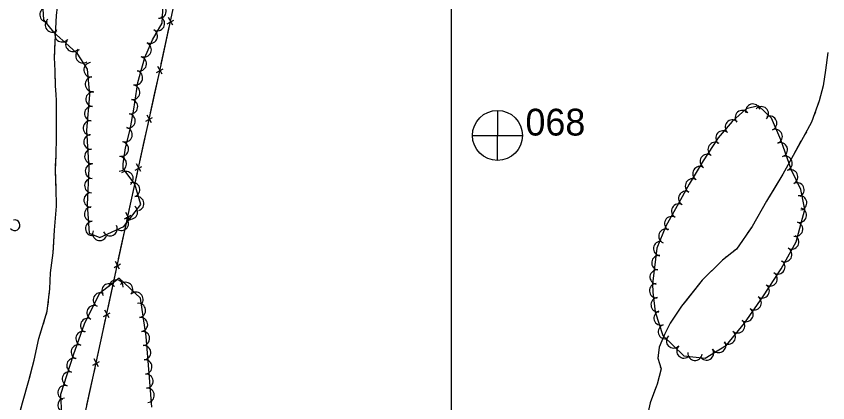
# Model space of a CAD drawing. Extents: x 353423 to 364002, y 127000 to 201942.
# Drawn here: x 361756.7 to 362210.2, y 132746.7 to 132962.8 of the extents above; entities that cross this region are included whole.
import ezdxf

# ---------------------------------------------------------------- set-up
doc = ezdxf.new("R2010")
doc.units = 0
for name, color, linetype in [('E_DTM_SlopeBottom', 7, 'Continuous'), ('E_FEN_Generic', 7, 'Continuous'), ('E_LAND_TreeLine', 7, 'Continuous'), ('E_RDWY_Gravel', 7, 'Continuous'), ('E_STRUCT_WingWall', 7, 'Continuous')]:
    doc.layers.add(name, color=color, linetype=linetype)

msp = doc.modelspace()

# ---------------------------------------------------------------- linework, layer by layer
at = {"layer": 'E_DTM_SlopeBottom'}
for p, q in [((361840.98, 132958.59), (361844.67, 132960.67)), ((361844.11, 132957.75), (361841.72, 132962.07)), ((361835.12, 132931.31), (361838.81, 132933.38)), ((361838.25, 132930.46), (361835.86, 132934.78)), ((361829.14, 132904.06), (361832.84, 132906.11)), ((361832.27, 132903.2), (361829.9, 132907.53)), ((361823.16, 132876.8), (361826.87, 132878.85)), ((361826.3, 132875.94), (361823.92, 132880.27)), ((361817.22, 132849.53), (361820.91, 132851.59)), ((361820.35, 132848.67), (361817.97, 132853)), ((361811.31, 132822.25), (361815.01, 132824.32)), ((361814.45, 132821.4), (361812.06, 132825.73)), ((361805.41, 132794.98), (361809.1, 132797.04)), ((361808.54, 132794.12), (361806.16, 132798.45)), ((361799.5, 132767.7), (361803.2, 132769.77)), ((361802.64, 132766.85), (361800.26, 132771.17))]:
    msp.add_line(p, q, dxfattribs=at)
for points in [[(361878.29, 131213.33), (361848.45, 131372.9), (361823.99, 131512.17), (361810.41, 131584.23), (361778.23, 131766.92), (361767.39, 131841.96), (361758.28, 131940.75), (361750.91, 132031.6), (361745.14, 132114.91), (361734.25, 132261.02), (361730.83, 132314.1), (361722.15, 132402.74), (361735.2, 132462.79), (361756.62, 132560.57), (361777.4, 132659.3), (361799.83, 132762.09), (361820.91, 132859.48), (361836.68, 132931.42), (361851.79, 133001.8)], [(361840.07, 132947.23), (361842.16, 132956.98)], [(361837.69, 132936.14), (361840.07, 132947.23)], [(361834.16, 132919.95), (361836.3, 132929.69)], [(361831.73, 132908.87), (361834.16, 132919.95)], [(361828.19, 132892.69), (361830.32, 132902.43)], [(361825.76, 132881.61), (361828.19, 132892.69)], [(361822.21, 132865.43), (361824.35, 132875.17)], [(361819.8, 132854.35), (361820.91, 132859.48), (361822.21, 132865.43)], [(361816.29, 132838.16), (361818.4, 132847.91)], [(361813.89, 132827.08), (361816.29, 132838.16)], [(361810.39, 132810.88), (361812.5, 132820.63)], [(361807.99, 132799.8), (361810.39, 132810.88)], [(361804.48, 132783.61), (361806.59, 132793.36)], [(361802.09, 132772.53), (361804.48, 132783.61)], [(361798.57, 132756.34), (361799.83, 132762.09), (361800.69, 132766.08)], [(361796.15, 132745.26), (361798.57, 132756.34)]]:
    msp.add_lwpolyline(points, dxfattribs=at)
at = {"layer": 'E_FEN_Generic'}
for points in [[(361771.27, 132969.88), (361771.93, 132960.78), (361777.49, 132953.84), (361786.24, 132946.12), (361790.49, 132942.24), (361796.35, 132933.16), (361797.68, 132918.83), (361795.86, 132899.04), (361797.24, 132877.58), (361796.29, 132857.62), (361797.43, 132841.46), (361803.46, 132839.1), (361816.77, 132845.27), (361826.37, 132857.5), (361823.03, 132868.88), (361816.37, 132877.68), (361816.43, 132880.26), (361817.68, 132889.18), (361820.41, 132899.39), (361822.46, 132910.84), (361824.71, 132925.82), (361828.61, 132939.73), (361832.85, 132949.66), (361838.15, 132958.99), (361838.83, 132969.59)], [(362112.28, 132813.23), (362112.56, 132808.45), (362113.76, 132797.51), (362117.98, 132784.24), (362129.73, 132772.82), (362141.8, 132771.63), (362153.62, 132778.9), (362163.71, 132791.09), (362173.88, 132805.82), (362184.17, 132821.55), (362192.53, 132836.64), (362197.35, 132854.73), (362195.27, 132865.98), (362189.97, 132876.82), (362183.95, 132893.67), (362178.88, 132905.76), (362171.49, 132912.72), (362164.7, 132910.95), (362156.83, 132903.99), (362148.99, 132894.85), (362140.68, 132882.01), (362132.77, 132868.9), (362126.14, 132856.76), (362119.82, 132845.36), (362114.76, 132833.18), (362112.28, 132813.23)], [(361832.51, 132744.23), (361831.13, 132760.72), (361829.24, 132783.72), (361826.07, 132805.1), (361814.19, 132816.39), (361803.03, 132807.65), (361794.62, 132790.65), (361788.53, 132773.36), (361781.36, 132751.33), (361782.23, 132736.36)]]:
    msp.add_lwpolyline(points, dxfattribs=at)
for centre, radius, start, end in [((361836.46, 132965.69), 4.04, 266.364, 86.3487), ((361773.84, 132963.73), 4.04, 94.1081, 274.0927), ((361776.88, 132957.98), 4.04, 128.6946, 308.6793), ((361835.57, 132958.72), 4.04, 240.4038, 60.3885), ((361782.24, 132952.47), 4.04, 138.6277, 318.6124), ((361831.58, 132951.69), 4.04, 240.4038, 60.3885), ((361788.32, 132947.09), 4.04, 137.5859, 317.5706), ((361828.18, 132944.1), 4.04, 246.8732, 66.8579), ((361794.01, 132940.69), 4.04, 122.8566, 302.8413), ((361798.51, 132932.87), 4.04, 95.2976, 275.2823), ((361825.43, 132936.22), 4.04, 254.3482, 74.3328), ((361823.25, 132928.44), 4.04, 254.3482, 74.3328), ((361799.25, 132924.82), 4.04, 95.2976, 275.2823), ((361821.73, 132920.24), 4.04, 261.4367, 81.4214), ((361799.58, 132916.38), 4.04, 84.7388, 264.7235), ((361820.53, 132912.25), 4.04, 261.4367, 81.4214), ((361798.84, 132908.33), 4.04, 84.7388, 264.7235), ((362162.49, 132906.18), 4.02, 41.4985, 221.4832), ((362168.35, 132909.73), 4.02, 14.6677, 194.6524), ((362173.14, 132908.28), 4.02, 316.7078, 136.6925), ((361819.14, 132904.34), 4.04, 259.8553, 79.84), ((362156.9, 132900.84), 4.02, 49.3506, 229.3353), ((362177.76, 132902.98), 4.02, 292.759, 112.7437), ((361798.1, 132900.28), 4.04, 84.7388, 264.7235), ((361817.48, 132896.62), 4.04, 255.0843, 75.069), ((361798.4, 132892.54), 4.04, 93.706, 273.6907), ((362151.66, 132894.74), 4.02, 49.3506, 229.3353), ((362180.87, 132895.57), 4.02, 292.759, 112.7437), ((361815.45, 132888.54), 4.04, 261.9856, 81.9703), ((362147.29, 132888.36), 4.02, 57.105, 237.0897), ((362183.68, 132888.16), 4.02, 289.6744, 109.6591), ((361798.92, 132884.48), 4.04, 93.706, 273.6907), ((361814.31, 132880.28), 4.04, 268.6976, 88.6823), ((362142.92, 132881.61), 4.02, 57.105, 237.0897), ((362186.39, 132880.59), 4.02, 289.6744, 109.6591), ((361799.29, 132876.17), 4.04, 87.2741, 267.2588), ((362138.78, 132874.8), 4.02, 58.92, 238.9047), ((361818.02, 132871.99), 4.04, 307.1226, 127.1073), ((362189.52, 132872.95), 4.02, 296.0628, 116.0474), ((361798.91, 132868.09), 4.04, 87.2741, 267.2588), ((361821.72, 132865.81), 4.04, 286.3781, 106.3628), ((362134.63, 132867.91), 4.02, 58.92, 238.9047), ((362193.05, 132865.73), 4.02, 296.0628, 116.0474), ((361798.52, 132860.02), 4.04, 87.2741, 267.2588), ((362130.82, 132860.94), 4.02, 61.3572, 241.3419), ((361824, 132858.05), 4.04, 286.3781, 106.3628), ((362194.52, 132858.43), 4.02, 280.4751, 100.4597), ((361798.79, 132852.2), 4.04, 94.0489, 274.0336), ((361820.46, 132853.39), 4.04, 231.8678, 51.8525), ((362126.95, 132853.88), 4.02, 61.0111, 240.9958), ((362194.32, 132851.52), 4.02, 255.1111, 75.0958), ((362123.05, 132846.85), 4.02, 61.0111, 240.9958), ((361755.79, 132845.98), 2.97, 220.6058, 103.5791), ((361799.36, 132844.14), 4.04, 94.0489, 274.0336), ((361815.46, 132847.03), 4.04, 231.8678, 51.8525), ((362192.25, 132843.75), 4.02, 255.1111, 75.0958), ((361803.37, 132841.41), 4.04, 158.6453, 338.63), ((361809.07, 132844.03), 4.04, 204.8826, 24.8673), ((362119.78, 132839.78), 4.02, 67.4222, 247.4069), ((362116.84, 132832.91), 4.02, 82.9297, 262.9143), ((362190.1, 132836.58), 4.02, 240.9982, 60.9829), ((362186.2, 132829.55), 4.02, 240.9982, 60.9829), ((362115.85, 132824.94), 4.02, 82.9297, 262.9143), ((362182.38, 132822.65), 4.02, 236.8104, 56.7951), ((362114.86, 132816.96), 4.02, 82.9297, 262.9143), ((362177.98, 132815.93), 4.02, 236.8104, 56.7951), ((361812.53, 132811.5), 3.99, 356.5387, 176.5234), ((361817.81, 132810.06), 3.99, 316.4789, 136.4635), ((361808.4, 132809.2), 3.99, 38.065, 218.0496), ((362114.61, 132809.34), 4.02, 93.3566, 273.3413), ((362173.58, 132809.2), 4.02, 236.8104, 56.7951), ((361803.67, 132804.22), 3.99, 63.6803, 243.665), ((361823.6, 132804.56), 3.99, 316.4789, 136.4635), ((362115.44, 132801.46), 4.02, 96.2765, 276.2612), ((362169.1, 132802.6), 4.02, 235.3933, 55.378), ((361800.12, 132797.06), 3.99, 63.6803, 243.665), ((361824.97, 132798.3), 3.99, 278.4433, 98.428), ((362117.07, 132794.05), 4.02, 107.6318, 287.6164), ((362164.53, 132795.98), 4.02, 235.3933, 55.378), ((361796.58, 132789.91), 3.99, 63.6803, 243.665), ((361826.14, 132790.4), 3.99, 278.4433, 98.428), ((362159.83, 132789.7), 4.02, 230.3885, 50.3732), ((362119.5, 132786.39), 4.02, 107.6318, 287.6164), ((361794.01, 132782.62), 3.99, 70.5987, 250.5834), ((361827.23, 132782.63), 3.99, 274.6934, 94.678), ((362124.07, 132781.26), 4.02, 135.8283, 315.813), ((362154.7, 132783.51), 4.02, 230.3885, 50.3732), ((361791.35, 132775.09), 3.99, 70.5987, 250.5834), ((361827.89, 132774.68), 3.99, 274.6934, 94.678), ((362129.83, 132775.65), 4.02, 135.8283, 315.813), ((362149.28, 132778.7), 4.02, 211.6241, 31.6088), ((362136.04, 132774.31), 4.02, 174.3488, 354.3335), ((362142.44, 132774.49), 4.02, 211.6241, 31.6088), ((361788.84, 132767.56), 3.99, 71.9919, 251.9766), ((361828.54, 132766.72), 3.99, 274.6934, 94.678), ((361786.37, 132759.97), 3.99, 71.9919, 251.9766), ((361829.19, 132758.76), 3.99, 274.7975, 94.7821), ((361783.9, 132752.38), 3.99, 71.9919, 251.9766), ((361829.86, 132750.8), 3.99, 274.7975, 94.7821), ((361783.81, 132745.26), 3.99, 93.3142, 273.2989)]:
    msp.add_arc(centre, radius, start, end, dxfattribs=at)
at = {"layer": 'E_LAND_TreeLine'}
for p, q in [((362000, 132500), (362000, 135000)), ((362000, 131000), (362000, 133500))]:
    msp.add_line(p, q, dxfattribs=at)
at = {"layer": 'E_RDWY_Gravel'}
for p, q in [((362025.57, 132910.19), (362025.5, 132882.34)), ((362025.57, 132910.19), (362025.5, 132882.34)), ((362011.66, 132896.16), (362039.56, 132896.15)), ((362011.66, 132896.16), (362039.56, 132896.15))]:
    msp.add_line(p, q, dxfattribs=at)
msp.add_circle((362025.62, 132896.17), 14, dxfattribs=at)
msp.add_circle((362025.62, 132896.17), 14, dxfattribs=at)
at = {"layer": 'E_STRUCT_WingWall'}
for points in [[(361778.56, 132951.18), (361778.86, 132956), (361779.2, 132963.2), (361779.66, 132968.07), (361780.35, 132977.53)], [(361757.3, 132736.16), (361760.12, 132746.7), (361763.78, 132759.2), (361766.7, 132770.53), (361769.38, 132782.65), (361774.04, 132797.8), (361775.44, 132810.31), (361775.9, 132819.3), (361777.34, 132830.48), (361778.06, 132843.23), (361779.2, 132856.68), (361778.9, 132866.75), (361778.58, 132876.84), (361778.91, 132884.89), (361779.25, 132895.42), (361779.1, 132905.53), (361779.14, 132915.63), (361779.02, 132918.97), (361778.7, 132923.85), (361778.34, 132932.22), (361778.11, 132939.74), (361778.37, 132948.12), (361778.86, 132956), (361779.2, 132963.2)], [(361778.3, 132945.73), (361778.35, 132947.54)], [(361778.13, 132940.27), (361778.18, 132942.09)], [(362210.24, 132942.5), (362209.03, 132932.68), (362207.73, 132923.84), (362205.51, 132915.47), (362201.24, 132903.5), (362196.49, 132895.08), (362190.85, 132884.86), (362185.07, 132874.48), (362176.07, 132859.35), (362167.96, 132845.25), (362159.19, 132832.65), (362151.42, 132826.43), (362140.09, 132815.23), (362128.58, 132800.65), (362122.23, 132791.25), (362119.08, 132784.93), (362116.07, 132777.77), (362115.23, 132771.56), (362117.04, 132765.58), (362114.89, 132757.01), (362110.9, 132746.55)], [(362210.24, 132942.5), (362209.03, 132932.68), (362207.73, 132923.84), (362205.51, 132915.47), (362204.74, 132913.31)], [(361778.26, 132934.89), (361778.2, 132936.68)], [(361779.11, 132905.27), (361779.1, 132905.53), (361779.14, 132915.63), (361779.02, 132918.97), (361778.7, 132923.85), (361778.38, 132931.29)], [(362203.36, 132909.43), (362202.67, 132907.49)], [(361778.67, 132879.09), (361778.91, 132884.89), (361779.25, 132895.42), (361779.11, 132905.27)], [(362201.29, 132903.61), (362201.24, 132903.5), (362200.3, 132901.82)], [(362198.28, 132898.25), (362197.27, 132896.46)], [(362195.27, 132892.87), (362190.85, 132884.86), (362185.07, 132874.48), (362180.59, 132866.96)], [(361778.68, 132873.72), (361778.62, 132875.54)], [(361778.85, 132868.25), (361778.79, 132870.07)], [(361779.01, 132862.81), (361778.96, 132864.62)], [(362180.59, 132866.96), (362176.07, 132859.35), (362167.96, 132845.25), (362165.27, 132841.4)], [(361777.49, 132833.04), (361778.06, 132843.23), (361779.2, 132856.68), (361779.12, 132859.19)], [(362162.94, 132838.04), (362161.77, 132836.36)], [(361775.05, 132806.88), (361775.44, 132810.31), (361775.9, 132819.3), (361777.34, 132830.48), (361777.49, 132833.04)], [(362159.43, 132833), (362159.19, 132832.65), (362157.93, 132831.65)], [(362154.76, 132829.11), (362153.17, 132827.84)], [(362150.11, 132825.14), (362140.09, 132815.23), (362130.31, 132802.84)], [(361774.45, 132801.45), (361774.65, 132803.26)], [(362130.31, 132802.84), (362128.58, 132800.65), (362122.23, 132791.25), (362119.08, 132784.93), (362116.07, 132777.77), (362115.96, 132776.98)], [(361773.51, 132796.09), (361774.04, 132797.8), (361774.04, 132797.83)], [(361771.91, 132790.86), (361772.44, 132792.61)], [(361764.45, 132761.78), (361766.7, 132770.53), (361769.38, 132782.65), (361770.84, 132787.38)], [(362115.41, 132772.94), (362115.23, 132771.56), (362115.42, 132770.94)], [(362116.61, 132767.01), (362117.04, 132765.58), (362116.91, 132765.04)], [(361757.35, 132736.35), (361760.12, 132746.7), (361763.78, 132759.2), (361764.45, 132761.78)], [(362115.9, 132761.05), (362115.4, 132759.06)], [(362114.18, 132755.14), (362110.9, 132746.55), (362108.41, 132734.88), (362105.54, 132726.64)]]:
    msp.add_lwpolyline(points, dxfattribs=at)

# ---------------------------------------------------------------- texts
at = {"layer": 'E_RDWY_Gravel'}
msp.add_text('068', height=15, dxfattribs=at).set_placement((362041.27, 132896.1))
msp.add_text('068', height=15, dxfattribs=at).set_placement((362041.27, 132896.1))

doc.saveas('drawing.dxf')
